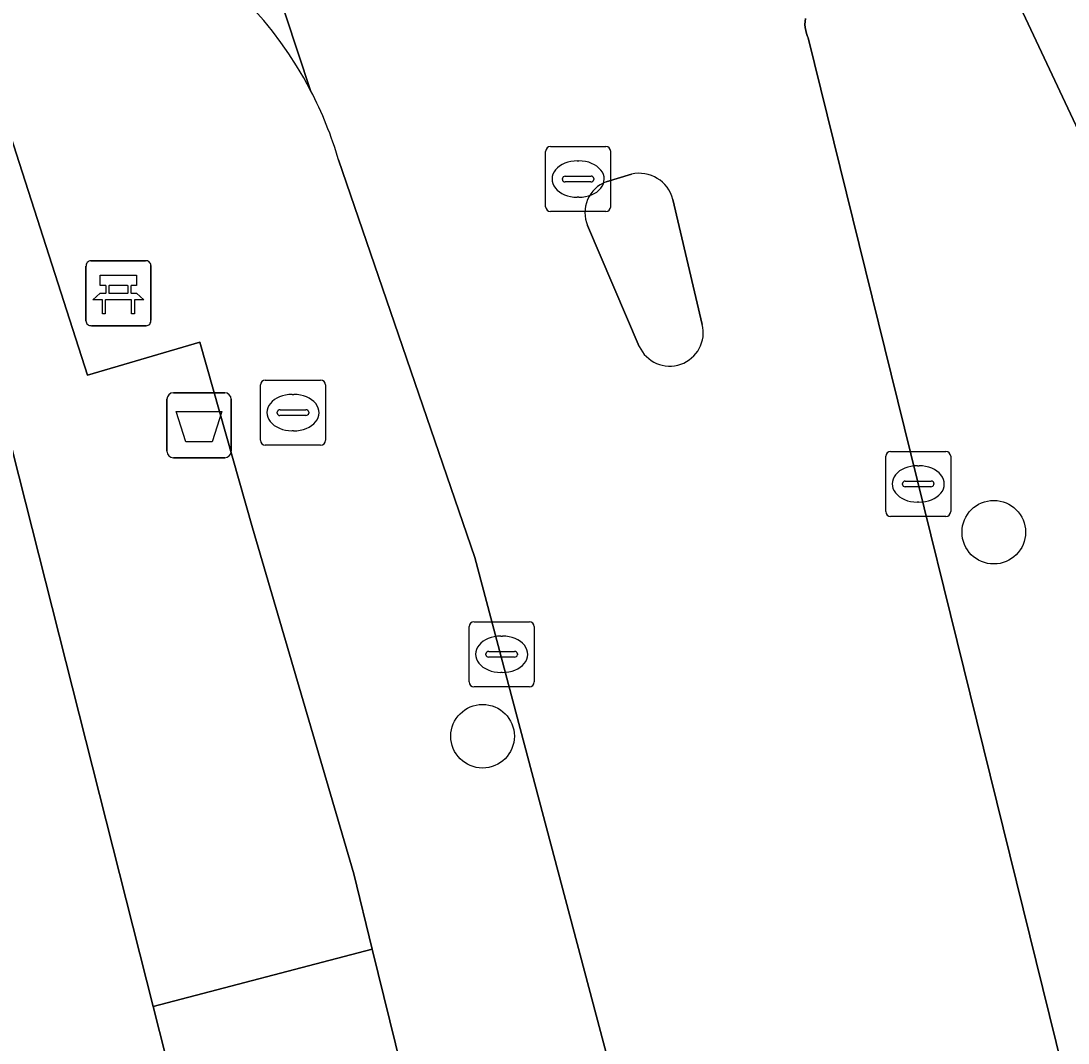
# Model space of a CAD drawing. Extents: x 160304 to 160955, y 383684 to 384161.
# Drawn here: x 160864.04 to 160880.16, y 383894.46 to 383910.18 of the extents above; entities that cross this region are included whole.
import ezdxf

# ---------------------------------------------------------------- set-up
doc = ezdxf.new("R2010")
doc.units = 0
for name, color, linetype in [('IMGEO_Afvalbak', 7, 'Continuous'), ('IMGEO_Bank', 7, 'Continuous'), ('IMGEO_Boom', 7, 'Continuous'), ('IMGEO_Brandkraan', 7, 'Continuous'), ('IMGEO_Fietspad_open', 7, 'Continuous'), ('IMGEO_Groenvoorziening', 7, 'Continuous'), ('IMGEO_Kolk', 7, 'Continuous'), ('IMGEO_Rijbaan_lokaal_gesloten', 7, 'Continuous'), ('IMGEO_Rioolput', 7, 'Continuous'), ('IMGEO_Verkeerseiland_open', 7, 'Continuous'), ('IMGEO_Voetpad_open', 7, 'Continuous')]:
    doc.layers.add(name, color=color, linetype=linetype)

msp = doc.modelspace()

# ---------------------------------------------------------------- linework, layer by layer
at = {"layer": 'IMGEO_Afvalbak'}
for p, q in [((160866.389, 383904.457), (160867.179, 383904.457)), ((160867.179, 383904.457), (160866.389, 383904.457)), ((160866.289, 383903.557), (160866.289, 383904.357)), ((160866.289, 383904.357), (160866.289, 383903.557)), ((160867.279, 383904.357), (160867.279, 383903.557)), ((160867.279, 383903.557), (160867.279, 383904.357)), ((160867.179, 383903.457), (160866.389, 383903.457)), ((160866.389, 383903.457), (160867.179, 383903.457))]:
    msp.add_line(p, q, dxfattribs=at)
msp.add_lwpolyline([(160866.432, 383904.171), (160867.136, 383904.171), (160866.987, 383903.701), (160866.581, 383903.701), (160866.432, 383904.171)], dxfattribs=at)
for centre, start, end in [((160866.389, 383904.357), 90, 180), ((160866.389, 383904.357), 90, 180), ((160867.179, 383904.357), 0, 90), ((160867.179, 383904.357), 360, 90), ((160866.389, 383903.557), 180, 270), ((160866.389, 383903.557), 180, 270), ((160867.179, 383903.557), 270, 0), ((160867.179, 383903.557), 270, 0)]:
    msp.add_arc(centre, 0.1, start, end, dxfattribs=at)
at = {"layer": 'IMGEO_Bank'}
for p, q in [((160865.119, 383906.489), (160865.96, 383906.489)), ((160865.96, 383906.489), (160865.119, 383906.489)), ((160865.044, 383905.564), (160865.044, 383906.405)), ((160865.044, 383906.405), (160865.044, 383905.564)), ((160866.044, 383906.414), (160866.044, 383905.573)), ((160866.044, 383905.573), (160866.044, 383906.414)), ((160865.353, 383905.995), (160865.353, 383906.101)), ((160865.397, 383906.101), (160865.397, 383905.995)), ((160865.685, 383906.107), (160865.403, 383906.107)), ((160865.403, 383905.989), (160865.685, 383905.989)), ((160865.691, 383905.995), (160865.691, 383906.101)), ((160865.735, 383906.101), (160865.735, 383905.995)), ((160865.741, 383905.887), (160865.348, 383905.887)), ((160865.969, 383905.489), (160865.128, 383905.489)), ((160865.128, 383905.489), (160865.969, 383905.489))]:
    msp.add_line(p, q, dxfattribs=at)
for points in [[(160865.347, 383906.107), (160865.261, 383906.107), (160865.261, 383906.268), (160865.824, 383906.268), (160865.824, 383906.107), (160865.741, 383906.107)], [(160865.291, 383905.887), (160865.149, 383905.887), (160865.261, 383905.989), (160865.347, 383905.989)], [(160865.741, 383905.989), (160865.824, 383905.989), (160865.936, 383905.887), (160865.797, 383905.887)], [(160865.341, 383905.88), (160865.341, 383905.673), (160865.298, 383905.673), (160865.298, 383905.88)], [(160865.791, 383905.88), (160865.791, 383905.673), (160865.747, 383905.673), (160865.747, 383905.88)]]:
    msp.add_lwpolyline(points, dxfattribs=at)
for centre, radius, start, end in [((160865.122, 383906.411), 0.0779, 92.4484, 184.2845), ((160865.122, 383906.411), 0.0779, 92.4484, 184.2845), ((160865.966, 383906.411), 0.0779, 2.4484, 94.2845), ((160865.966, 383906.411), 0.0779, 2.4484, 94.2845), ((160865.346, 383906.1), 0.00671, 2.8957, 87.1043), ((160865.346, 383905.996), 0.00671, 272.8957, 357.1043), ((160865.403, 383906.1), 0.00671, 92.8957, 177.1043), ((160865.403, 383905.996), 0.00671, 182.8957, 267.1043), ((160865.685, 383906.1), 0.00671, 2.8957, 87.1043), ((160865.685, 383905.996), 0.00671, 272.8957, 357.1043), ((160865.742, 383906.1), 0.00671, 92.8957, 177.1043), ((160865.742, 383905.996), 0.00671, 182.8957, 267.1043), ((160865.291, 383905.88), 0.00671, 2.8957, 87.1043), ((160865.348, 383905.88), 0.00671, 92.8957, 177.1043), ((160865.74, 383905.88), 0.00671, 2.8957, 87.1043), ((160865.797, 383905.88), 0.00671, 92.8957, 177.1043), ((160865.122, 383905.567), 0.0779, 182.4484, 274.2845), ((160865.122, 383905.567), 0.0779, 182.4484, 274.2845), ((160865.966, 383905.567), 0.0779, 272.4484, 4.2845), ((160865.966, 383905.567), 0.0779, 272.4484, 4.2845)]:
    msp.add_arc(centre, radius, start, end, dxfattribs=at)
at = {"layer": 'IMGEO_Boom'}
for centre in [(160879.016, 383902.313), (160871.148, 383899.175)]:
    msp.add_circle(centre, 0.489, dxfattribs=at)
at = {"layer": 'IMGEO_Brandkraan'}
for p, q in [((160867.729, 383903.726), (160867.729, 383904.578)), ((160867.804, 383904.652), (160868.656, 383904.652)), ((160868.73, 383904.578), (160868.73, 383903.726)), ((160868.217, 383904.432), (160868.242, 383904.432)), ((160867.988, 383904.146), (160867.988, 383904.158)), ((160868.426, 383904.109), (160868.028, 383904.109)), ((160868.031, 383904.195), (160868.429, 383904.195)), ((160868.472, 383904.158), (160868.472, 383904.146)), ((160868.24, 383903.872), (160868.215, 383903.872)), ((160868.656, 383903.652), (160867.804, 383903.652))]:
    msp.add_line(p, q, dxfattribs=at)
for points in [[(160867.729, 383903.726), (160867.729, 383904.578)], [(160867.804, 383904.652), (160868.656, 383904.652)], [(160868.73, 383904.578), (160868.73, 383903.726)], [(160868.656, 383903.652), (160867.804, 383903.652)]]:
    msp.add_lwpolyline(points, dxfattribs=at)
for centre, radius, start, end in [((160867.806, 383904.576), 0.0765, 91.552, 178.448), ((160867.806, 383904.576), 0.0765, 91.552, 178.448), ((160868.654, 383904.576), 0.0765, 1.552, 88.448), ((160868.654, 383904.576), 0.0765, 1.552, 88.448), ((160868.028, 383904.155), 0.0403, 85.8775, 175.7526), ((160868.025, 383904.145), 0.0366, 178.938, 274.7102), ((160868.429, 383904.152), 0.043, 264.8664, 352.4533), ((160868.433, 383904.157), 0.0386, 1.7309, 96.639), ((160867.806, 383903.728), 0.0765, 181.552, 268.448), ((160867.806, 383903.728), 0.0765, 181.552, 268.448), ((160868.654, 383903.728), 0.0765, 271.552, 358.448), ((160868.654, 383903.728), 0.0765, 271.552, 358.448)]:
    msp.add_arc(centre, radius, start, end, dxfattribs=at)
for centre, major_axis, ratio, start_param, end_param in [((160868.216, 383904.152), (-0.387, 0.002), 0.722429, 4.712389, 7.853982), ((160868.241, 383904.152), (-0.39, 0.002), 0.717154, 1.570796, 4.712389)]:
    msp.add_ellipse(centre, major_axis=major_axis, ratio=ratio, start_param=start_param, end_param=end_param, dxfattribs=at)
at = {"layer": 'IMGEO_Fietspad_open'}
for points in [[(160865.637, 383917.772), (160868.501, 383909.108)], [(160868.501, 383909.108), (160865.637, 383917.772)], [(160876.159, 383909.916), (160876.149, 383909.939), (160876.133, 383909.983), (160876.121, 383910.029), (160876.114, 383910.075), (160876.11, 383910.122), (160876.111, 383910.17), (160876.116, 383910.216)], [(160892.187, 383814.815), (160892.639, 383814.239), (160899.843, 383817.117), (160899.708, 383817.286), (160899.155, 383817.98), (160898.896, 383818.646), (160896.911, 383824.757), (160895.838, 383829.31), (160893.051, 383840.728), (160888.637, 383859.042), (160883.631, 383879.677), (160877.435, 383904.743), (160876.159, 383909.916)], [(160868.931, 383908.039), (160871.027, 383901.923), (160875.056, 383886.744), (160879.512, 383868.96), (160883.712, 383851.564), (160885.419, 383843.16), (160885.548, 383842.412), (160885.659, 383841.258), (160885.667, 383840.098), (160885.322, 383837.312), (160884.987, 383835.722)], [(160873.051, 383907.704), (160873.438, 383907.819)], [(160874.076, 383907.43), (160874.53, 383905.508)], [(160873.559, 383905.171), (160872.764, 383907.03)]]:
    msp.add_lwpolyline(points, dxfattribs=at)
for centre, radius, start, end in [((160863.278, 383906.381), 5.892, 27.5689, 93.9874), ((160863.238, 383906.37), 5.933, 16.3394, 27.4851), ((160873.561, 383907.303), 0.53, 13.8474, 103.4097), ((160873.232, 383907.229), 0.508, 110.8156, 203.0542), ((160874.029, 383905.384), 0.516, 204.3341, 13.9461)]:
    msp.add_arc(centre, radius, start, end, dxfattribs=at)
at = {"layer": 'IMGEO_Groenvoorziening'}
msp.add_lwpolyline([(160866.796, 383905.238), (160865.065, 383904.726), (160863.607, 383909.26), (160863.271, 383909.276), (160862.452, 383909.315), (160866.077, 383895.016), (160869.45, 383895.902), (160869.165, 383897.059), (160867.608, 383902.38)], close=True, dxfattribs=at)
for points in [[(160866.077, 383895.016), (160862.452, 383909.315)], [(160859.24, 383908.453), (160856.39, 383907.451), (160851.446, 383905.29), (160850.413, 383904.764), (160857.898, 383890.588), (160852.372, 383887.768), (160857.334, 383877.933), (160869.118, 383883.019), (160866.077, 383895.016)], [(160858.712, 383808.442), (160875.547, 383827.875), (160877.717, 383830.549), (160881.2, 383834.841), (160882.012, 383836.593), (160882.318, 383837.458), (160882.546, 383838.346), (160882.694, 383839.251), (160882.76, 383840.166), (160882.75, 383840.973), (160882.015, 383844.961), (160869.45, 383895.902), (160866.077, 383895.016), (160869.118, 383883.019), (160857.334, 383877.933)]]:
    msp.add_lwpolyline(points, dxfattribs=at)
at = {"layer": 'IMGEO_Kolk'}
for p, q in [((160877.352, 383902.629), (160877.352, 383903.481)), ((160877.427, 383903.555), (160878.279, 383903.555)), ((160878.353, 383903.481), (160878.353, 383902.629)), ((160877.84, 383903.335), (160877.865, 383903.335)), ((160877.654, 383903.098), (160878.052, 383903.098)), ((160877.611, 383903.049), (160877.611, 383903.061)), ((160878.049, 383903.012), (160877.651, 383903.012)), ((160878.095, 383903.061), (160878.095, 383903.049)), ((160877.863, 383902.775), (160877.838, 383902.775)), ((160878.279, 383902.555), (160877.427, 383902.555)), ((160870.941, 383900.009), (160870.941, 383900.861)), ((160871.016, 383900.935), (160871.868, 383900.935)), ((160871.942, 383900.861), (160871.942, 383900.009)), ((160871.429, 383900.715), (160871.454, 383900.715)), ((160871.2, 383900.429), (160871.2, 383900.441)), ((160871.638, 383900.392), (160871.24, 383900.392)), ((160871.243, 383900.478), (160871.641, 383900.478)), ((160871.684, 383900.441), (160871.684, 383900.429)), ((160871.452, 383900.155), (160871.427, 383900.155)), ((160871.868, 383899.935), (160871.016, 383899.935))]:
    msp.add_line(p, q, dxfattribs=at)
for points in [[(160877.352, 383902.629), (160877.352, 383903.481)], [(160877.427, 383903.555), (160878.279, 383903.555)], [(160878.353, 383903.481), (160878.353, 383902.629)], [(160878.279, 383902.555), (160877.427, 383902.555)], [(160870.941, 383900.009), (160870.941, 383900.861)], [(160871.016, 383900.935), (160871.868, 383900.935)], [(160871.942, 383900.861), (160871.942, 383900.009)], [(160871.868, 383899.935), (160871.016, 383899.935)]]:
    msp.add_lwpolyline(points, dxfattribs=at)
for centre, radius, start, end in [((160877.429, 383903.479), 0.0765, 91.552, 178.448), ((160877.429, 383903.479), 0.0765, 91.552, 178.448), ((160878.277, 383903.479), 0.0765, 1.552, 88.448), ((160878.277, 383903.479), 0.0765, 1.552, 88.448), ((160877.651, 383903.058), 0.0403, 85.8775, 175.7526), ((160878.056, 383903.06), 0.0386, 1.7309, 96.639), ((160877.648, 383903.048), 0.0366, 178.938, 274.7102), ((160878.052, 383903.055), 0.043, 264.8664, 352.4533), ((160877.429, 383902.631), 0.0765, 181.552, 268.448), ((160877.429, 383902.631), 0.0765, 181.552, 268.448), ((160878.277, 383902.631), 0.0765, 271.552, 358.448), ((160878.277, 383902.631), 0.0765, 271.552, 358.448), ((160871.018, 383900.859), 0.0765, 91.552, 178.448), ((160871.018, 383900.859), 0.0765, 91.552, 178.448), ((160871.866, 383900.859), 0.0765, 1.552, 88.448), ((160871.866, 383900.859), 0.0765, 1.552, 88.448), ((160871.24, 383900.438), 0.0403, 85.8775, 175.7526), ((160871.237, 383900.428), 0.0366, 178.938, 274.7102), ((160871.641, 383900.435), 0.043, 264.8664, 352.4533), ((160871.645, 383900.44), 0.0386, 1.7309, 96.639), ((160871.018, 383900.011), 0.0765, 181.552, 268.448), ((160871.018, 383900.011), 0.0765, 181.552, 268.448), ((160871.866, 383900.011), 0.0765, 271.552, 358.448), ((160871.866, 383900.011), 0.0765, 271.552, 358.448)]:
    msp.add_arc(centre, radius, start, end, dxfattribs=at)
for centre, major_axis, ratio, start_param, end_param in [((160877.839, 383903.055), (-0.387, 0.002), 0.722429, 4.712389, 7.853982), ((160877.864, 383903.055), (-0.39, 0.002), 0.717154, 1.570796, 4.712389), ((160871.428, 383900.435), (-0.387, 0.002), 0.722429, 4.712389, 7.853982), ((160871.453, 383900.435), (-0.39, 0.002), 0.717154, 1.570796, 4.712389)]:
    msp.add_ellipse(centre, major_axis=major_axis, ratio=ratio, start_param=start_param, end_param=end_param, dxfattribs=at)
at = {"layer": 'IMGEO_Rijbaan_lokaal_gesloten'}
msp.add_lwpolyline([(160881.476, 383913.772), (160878.538, 383912.275), (160878.77, 383911.782), (160882.114, 383904.67), (160882.763, 383903.289), (160887.021, 383894.001), (160894.332, 383875.048), (160899.607, 383860.926), (160906.136, 383843.553), (160908.651, 383836.68)], dxfattribs=at)
at = {"layer": 'IMGEO_Rioolput'}
for p, q in [((160872.193, 383908.245), (160873.045, 383908.245)), ((160872.118, 383907.319), (160872.118, 383908.171)), ((160873.119, 383908.171), (160873.119, 383907.319)), ((160872.606, 383908.025), (160872.631, 383908.025)), ((160872.377, 383907.739), (160872.377, 383907.751)), ((160872.42, 383907.788), (160872.818, 383907.788)), ((160872.861, 383907.751), (160872.861, 383907.739)), ((160872.815, 383907.702), (160872.417, 383907.702)), ((160872.629, 383907.465), (160872.604, 383907.465)), ((160873.045, 383907.245), (160872.193, 383907.245))]:
    msp.add_line(p, q, dxfattribs=at)
for points in [[(160872.193, 383908.245), (160873.045, 383908.245)], [(160872.118, 383907.319), (160872.118, 383908.171)], [(160873.119, 383908.171), (160873.119, 383907.319)], [(160873.045, 383907.245), (160872.193, 383907.245)]]:
    msp.add_lwpolyline(points, dxfattribs=at)
for centre, radius, start, end in [((160872.195, 383908.169), 0.0765, 91.552, 178.448), ((160872.195, 383908.169), 0.0765, 91.552, 178.448), ((160873.043, 383908.169), 0.0765, 1.552, 88.448), ((160873.043, 383908.169), 0.0765, 1.552, 88.448), ((160872.417, 383907.748), 0.0403, 85.8775, 175.7526), ((160872.822, 383907.75), 0.0386, 1.7309, 96.639), ((160872.414, 383907.738), 0.0366, 178.938, 274.7102), ((160872.818, 383907.745), 0.043, 264.8664, 352.4533), ((160872.195, 383907.321), 0.0765, 181.552, 268.448), ((160872.195, 383907.321), 0.0765, 181.552, 268.448), ((160873.043, 383907.321), 0.0765, 271.552, 358.448), ((160873.043, 383907.321), 0.0765, 271.552, 358.448)]:
    msp.add_arc(centre, radius, start, end, dxfattribs=at)
for centre, major_axis, ratio, start_param, end_param in [((160872.605, 383907.745), (-0.387, 0.002), 0.722429, 4.712389, 7.853982), ((160872.63, 383907.745), (-0.39, 0.002), 0.717154, 1.570796, 4.712389)]:
    msp.add_ellipse(centre, major_axis=major_axis, ratio=ratio, start_param=start_param, end_param=end_param, dxfattribs=at)
at = {"layer": 'IMGEO_Verkeerseiland_open'}
for points in [[(160873.438, 383907.819), (160873.051, 383907.704)], [(160874.53, 383905.508), (160874.076, 383907.43)], [(160872.764, 383907.03), (160873.559, 383905.171)]]:
    msp.add_lwpolyline(points, dxfattribs=at)
for centre, radius, start, end in [((160873.561, 383907.303), 0.53, 13.8474, 103.4097), ((160873.232, 383907.229), 0.508, 110.8156, 203.0542), ((160874.029, 383905.384), 0.516, 204.3341, 13.9461)]:
    msp.add_arc(centre, radius, start, end, dxfattribs=at)
at = {"layer": 'IMGEO_Voetpad_open'}
for points in [[(160862.868, 383912.259), (160863.271, 383909.276), (160863.607, 383909.26), (160865.065, 383904.726), (160866.796, 383905.238), (160867.608, 383902.38), (160869.165, 383897.059), (160869.45, 383895.902), (160882.015, 383844.961), (160882.75, 383840.973), (160882.76, 383840.166), (160882.694, 383839.251), (160882.546, 383838.346), (160882.318, 383837.458), (160882.012, 383836.593), (160881.2, 383834.841), (160877.717, 383830.549), (160879.254, 383829.246), (160880.164, 383828.519), (160881.941, 383828.246)], [(160882.114, 383904.67), (160878.77, 383911.782)], [(160876.116, 383910.216), (160876.111, 383910.17), (160876.11, 383910.122), (160876.114, 383910.075), (160876.121, 383910.029), (160876.133, 383909.983), (160876.149, 383909.939), (160876.159, 383909.916), (160877.435, 383904.743), (160883.631, 383879.677)], [(160884.987, 383835.722), (160885.322, 383837.312), (160885.667, 383840.098), (160885.659, 383841.258), (160885.548, 383842.412), (160885.419, 383843.16), (160883.712, 383851.564), (160879.512, 383868.96), (160875.056, 383886.744), (160871.027, 383901.923), (160868.931, 383908.039)]]:
    msp.add_lwpolyline(points, dxfattribs=at)
for centre, radius, start, end in [((160863.278, 383906.381), 5.892, 27.5689, 93.9874), ((160863.238, 383906.37), 5.933, 16.3394, 27.4851)]:
    msp.add_arc(centre, radius, start, end, dxfattribs=at)

doc.saveas('drawing.dxf')
